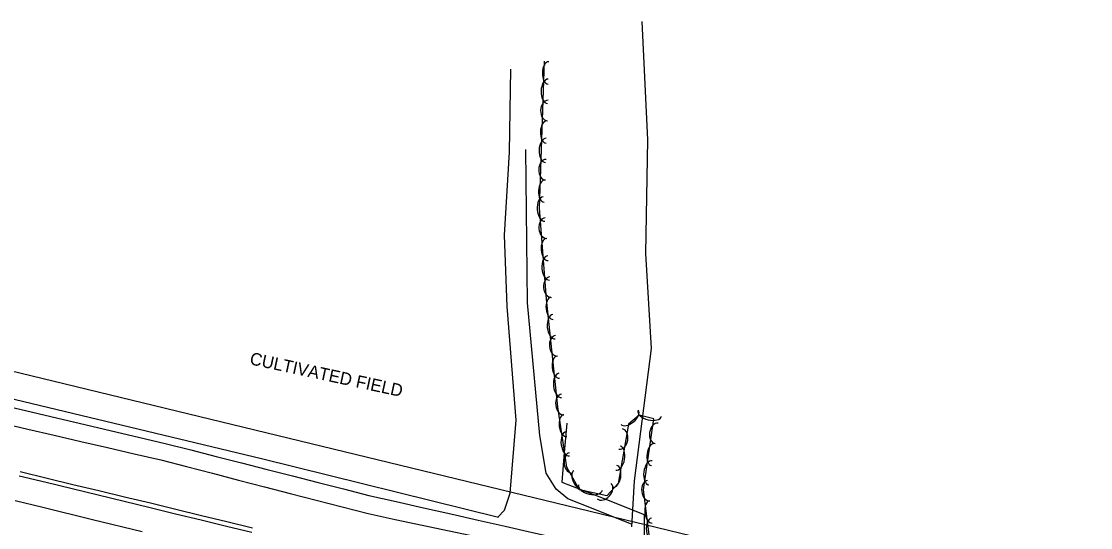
# Model space of a CAD drawing. Extents: x 1441650 to 1491889, y 345904 to 358319.
# Drawn here: x 1449477 to 1449991, y 353648 to 353891 of the extents above; entities that cross this region are included whole.
import ezdxf

# ---------------------------------------------------------------- set-up
doc = ezdxf.new("R2010")
doc.units = 0
for name, color, linetype in [('S_DITCHLINE', 7, 'Continuous'), ('S_EDGE_PAVEMENT', 7, 'Continuous'), ('S_MISC_BOUNDARY', 7, 'Continuous'), ('S_MISC_BOUNDARY_ANNOT', 7, 'Continuous'), ('S_PAVEMENT_CROWN', 7, 'Continuous'), ('S_SHOULDER', 7, 'Continuous'), ('S_TRAILS', 7, 'Continuous'), ('S_TREE', 7, 'Continuous'), ('S_WATER_UTILITIES', 7, 'Continuous')]:
    doc.layers.add(name, color=color, linetype=linetype)

msp = doc.modelspace()

# ---------------------------------------------------------------- linework, layer by layer
at = {"layer": 'S_DITCHLINE'}
for points in [[(1449468.99, 353706.8), (1449481.9, 353703.75), (1449494.81, 353700.7), (1449507.72, 353697.65), (1449520.62, 353694.6), (1449533.53, 353691.54), (1449546.44, 353688.49), (1449558.68, 353685.37), (1449570.92, 353682.24), (1449583.16, 353679.12), (1449595.4, 353676), (1449607.64, 353672.87), (1449619.88, 353669.75), (1449632.12, 353666.62), (1449644.37, 353663.5), (1449657.48, 353660.54), (1449670.59, 353657.59), (1449683.71, 353654.63), (1449696.82, 353651.67), (1449709.94, 353648.72), (1449723.05, 353645.76), (1449736.16, 353642.81), (1449749.28, 353639.85), (1449758.01, 353635.05)], [(1449467.5, 353698.39), (1449480.29, 353695.43), (1449493.08, 353692.47), (1449505.87, 353689.51), (1449518.65, 353686.55), (1449531.44, 353683.59), (1449544.23, 353680.63), (1449556.7, 353677.39), (1449569.17, 353674.16), (1449581.63, 353670.93), (1449594.1, 353667.69), (1449606.57, 353664.46), (1449619.04, 353661.22), (1449631.51, 353657.99), (1449643.98, 353654.76), (1449656.96, 353652.02), (1449669.94, 353649.28), (1449682.93, 353646.54), (1449695.91, 353643.81), (1449708.89, 353641.07), (1449721.88, 353638.33), (1449734.86, 353635.59), (1449747.84, 353632.86), (1449758.02, 353635.06)]]:
    msp.add_lwpolyline(points, dxfattribs=at)
at = {"layer": 'S_EDGE_PAVEMENT'}
msp.add_lwpolyline([(1449476.14, 353673.02), (1449489.11, 353669.9), (1449501.63, 353666.84), (1449514.15, 353663.77), (1449526.66, 353660.71), (1449539.18, 353657.65), (1449551.41, 353654.69), (1449563.63, 353651.73), (1449575.86, 353648.78), (1449588.08, 353645.82)], dxfattribs=at)
at = {"layer": 'S_MISC_BOUNDARY'}
for points in [[(1449706.34, 353653.14), (1449709.51, 353656.38), (1449712.24, 353664.54), (1449715.2, 353699.69), (1449710.77, 353754.42), (1449709.53, 353788.67), (1449711.9, 353828.56), (1449712.55, 353868.5)], [(1449241.67, 353765.51), (1449592.66, 353681.24), (1449706.59, 353653.05)]]:
    msp.add_lwpolyline(points, dxfattribs=at)
at = {"layer": 'S_PAVEMENT_CROWN'}
msp.add_lwpolyline([(1449474.26, 353661.1), (1449487.63, 353657.88), (1449511.49, 353652.01), (1449535.35, 353646.14)], dxfattribs=at)
at = {"layer": 'S_SHOULDER'}
msp.add_lwpolyline([(1449476.63, 353674.95), (1449489.61, 353671.78), (1449502.04, 353668.81), (1449514.46, 353665.83), (1449526.89, 353662.86), (1449539.32, 353659.89), (1449551.58, 353656.91), (1449563.84, 353653.92), (1449576.1, 353650.94), (1449588.36, 353647.95)], dxfattribs=at)
at = {"layer": 'S_TRAILS'}
for points in [[(1449770.79, 353648.35), (1449772.09, 353670.53), (1449780.24, 353734.16), (1449777.43, 353779.82), (1449778.55, 353834.53), (1449775.75, 353891.49)], [(1449770.91, 353649.48), (1449753.05, 353656.77), (1449739.98, 353661.89), (1449734.35, 353666.6), (1449729.51, 353674.22), (1449726.49, 353692.31), (1449720.56, 353756.12), (1449719.87, 353829.93)]]:
    msp.add_lwpolyline(points, dxfattribs=at)
at = {"layer": 'S_TREE'}
for points in [[(1450279.51, 353513.84), (1450173.22, 353538.03), (1450057.45, 353564.36), (1449988.22, 353576.09), (1449936.01, 353593.56), (1449881.16, 353604.18), (1449826.6, 353616.6), (1449793.49, 353625.78), (1449779.88, 353638.39), (1449776.44, 353666.29), (1449781.28, 353700.37), (1449774.26, 353702.08), (1449769.13, 353697.86), (1449764.13, 353669.25), (1449758.73, 353663.37), (1449745.64, 353666.27), (1449739.5, 353677.07), (1449735.26, 353706.14), (1449729.82, 353757.95), (1449726.38, 353801.61), (1449728.71, 353872.3)], [(1449739.45, 353698.22), (1449738.31, 353684.1), (1449737.18, 353669.97), (1449756.92, 353662.16), (1449776.65, 353654.35), (1449776.52, 353633.17), (1449798.62, 353628.55), (1449820.71, 353623.92), (1449842.81, 353619.29), (1449864.91, 353614.67), (1449887, 353610.04), (1449909.1, 353605.41), (1449931.2, 353600.79), (1449953.29, 353596.16), (1449965.87, 353593.41), (1449978.45, 353590.66), (1449991.02, 353587.9), (1450003.6, 353585.15)], [(1449739.45, 353698.22), (1449738.31, 353684.1), (1449737.18, 353669.97), (1449756.92, 353662.16), (1449776.65, 353654.35), (1449776.52, 353633.17), (1449798.62, 353628.55), (1449820.71, 353623.92), (1449842.81, 353619.29), (1449864.91, 353614.67), (1449887, 353610.04), (1449909.1, 353605.41), (1449931.2, 353600.79), (1449953.29, 353596.16), (1449965.87, 353593.41), (1449978.45, 353590.66), (1449991.02, 353587.9), (1450003.6, 353585.15)]]:
    msp.add_lwpolyline(points, dxfattribs=at)
for centre, major_axis, ratio in [((1449730.65, 353866.71), (-0.18, -5.34), 0.540699), ((1449730.36, 353857.85), (-0.19, -5.87), 0.550079), ((1449730.32, 353848.59), (-0.16, -4.95), 0.68531), ((1449729.71, 353838.3), (-0.18, -5.34), 0.540699), ((1449729.42, 353829.44), (-0.19, -5.87), 0.550079), ((1449729.38, 353820.18), (-0.16, -4.95), 0.68531), ((1449728.78, 353809.89), (-0.18, -5.34), 0.540699), ((1449728.54, 353801.26), (0.46, -5.85), 0.550079), ((1449729.52, 353792.06), (0.39, -4.94), 0.68531), ((1449730.07, 353781.76), (0.42, -5.33), 0.540699), ((1449730.77, 353772.92), (0.46, -5.85), 0.550079), ((1449731.75, 353763.72), (0.39, -4.94), 0.68531), ((1449732.42, 353753.49), (0.56, -5.32), 0.540699), ((1449733.35, 353744.67), (0.61, -5.84), 0.550079), ((1449734.57, 353735.49), (0.52, -4.93), 0.68531), ((1449735.39, 353725.22), (0.56, -5.32), 0.540699), ((1449736.32, 353716.4), (0.61, -5.84), 0.550079), ((1449737.55, 353707.22), (0.52, -4.93), 0.68531), ((1449738.73, 353697.08), (0.77, -5.29), 0.540699), ((1449769.72, 353701.1), (4.13, 3.4), 0.540699), ((1449779.37, 353703.02), (5.7, -1.39), 0.55008), ((1449765.44, 353690.6), (0.85, 4.88), 0.68531), ((1449782.69, 353693.34), (-0.7, -4.91), 0.68531), ((1449740.01, 353688.3), (0.85, -5.81), 0.550079), ((1449764.11, 353681.44), (1.01, 5.78), 0.550079), ((1449780.98, 353683.17), (-0.75, -5.29), 0.540699), ((1449741.6, 353679.18), (0.72, -4.9), 0.68531), ((1449779.74, 353674.39), (-0.82, -5.81), 0.550079), ((1449745.56, 353670.71), (2.64, -4.65), 0.540699), ((1449762.58, 353672.7), (0.92, 5.27), 0.540699), ((1449778.9, 353665.81), (0.61, -4.92), 0.68531), ((1449750.94, 353667.27), (5.73, -1.27), 0.55008), ((1449757.52, 353665.57), (3.35, 3.65), 0.685311), ((1449779.9, 353655.56), (0.65, -5.31), 0.540699), ((1449780.99, 353646.76), (0.72, -5.82), 0.550079)]:
    msp.add_ellipse(centre, major_axis=major_axis, ratio=ratio, start_param=3.141593, end_param=6.283185, dxfattribs=at)
at = {"layer": 'S_WATER_UTILITIES'}
msp.add_line((1448988.85, 353840.47), (1450406.03, 353497.36), dxfattribs=at)

# ---------------------------------------------------------------- texts
at = {"layer": 'S_MISC_BOUNDARY_ANNOT'}
msp.add_text('CULTIVATED FIELD', height=6.0004, rotation=347.8137, dxfattribs=at).set_placement((1449586.71, 353726.64))

doc.saveas('drawing.dxf')
